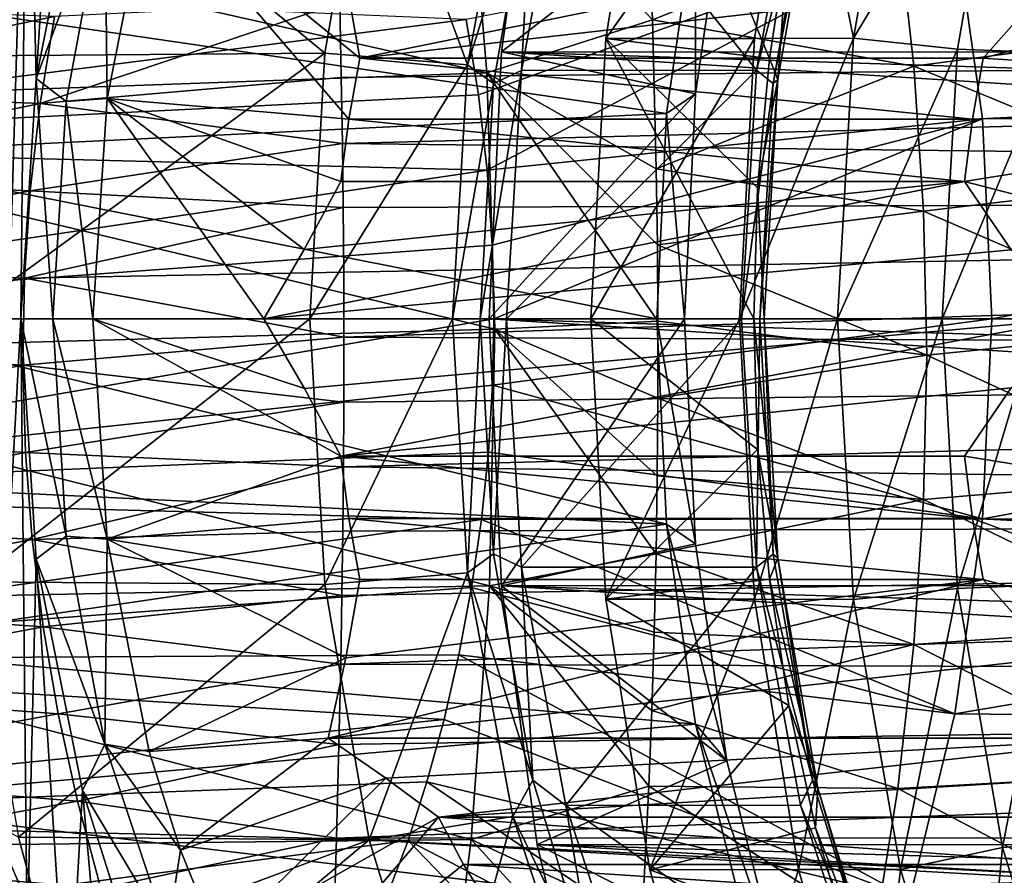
# Model space of a CAD drawing. Header units: metres. Extents: x -62 to 150, y -92 to 92.
# Tile 494 of 656: x -13.29 to -7.87, y 56.93 to 61.65. Entities that reach past the tile are written whole.
import ezdxf

# ---------------------------------------------------------------- set-up
doc = ezdxf.new("R2010")
doc.units = ezdxf.units.M
doc.layers.add('solid_500615', color=7, linetype='CONTINUOUS')

msp = doc.modelspace()

# ---------------------------------------------------------------- linework, layer by layer
at = {"layer": 'solid_500615'}
for points in [[(-13.197006, 61.323956, -2.074083), (-13.24827, 63.427017, -2.000871), (-13.023677, 64.032211, -2.321623)], [(-12.943052, 62.599079, -2.436767), (-13.197006, 61.323956, -2.074083), (-13.023677, 64.032211, -2.321623)], [(-13.435463, 57.216324, -1.733532), (-13.435469, 62.783653, -1.733524), (-13.24827, 63.427017, -2.000871)], [(-13.281579, 60, -1.953301), (-13.435463, 57.216324, -1.733532), (-13.24827, 63.427017, -2.000871)], [(-13.197006, 61.323956, -2.074083), (-13.281579, 60, -1.953301), (-13.24827, 63.427017, -2.000871)], [(-10.060494, 61.543495, 3.035471), (-9.81718, 63.034431, 2.687981), (-9.159318, 61.433723, 1.839144)], [(-8.998031, 63.034416, 3.261562), (-9.81718, 63.034431, 2.687981), (-10.060494, 61.543495, 3.035471)], [(-9.241343, 61.543499, 3.609047), (-8.998031, 63.034416, 3.261562), (-10.060494, 61.543495, 3.035471)], [(-9.81718, 63.034431, 2.687981), (-9.052267, 62.131687, 1.68626), (-9.159318, 61.433723, 1.839144)], [(-8.696511, 61.546379, 3.401206), (-8.998031, 63.034416, 3.261562), (-9.241343, 61.543499, 3.609047)], [(-8.437792, 63.03334, 3.031717), (-8.998031, 63.034416, 3.261562), (-8.696511, 61.546379, 3.401206)], [(-8.437792, 63.03334, 3.031717), (-8.696511, 61.546379, 3.401206), (-7.875254, 62.912449, 3.069306)], [(-8.696511, 61.546379, 3.401206), (-8.123662, 61.484749, 3.424069), (-7.875254, 62.912449, 3.069306)], [(-7.875254, 62.912449, 3.069306), (-8.123662, 61.484749, 3.424069), (-7.598234, 61.464245, 3.659285)], [(-7.875254, 62.912449, 3.069306), (-7.598234, 61.464245, 3.659285), (-7.353422, 62.870697, 3.309656)], [(-13.295591, 62.855904, -0.843635), (-11.607602, 61.463177, 0.852154), (-11.362803, 62.870125, 0.502546)], [(-10.821223, 61.399681, 0.484024), (-11.362803, 62.870125, 0.502546), (-11.607602, 61.463177, 0.852154)], [(-10.821223, 61.399681, 0.484024), (-10.571679, 62.741455, 0.127638), (-11.362803, 62.870125, 0.502546)], [(-10.438457, 62.896065, 3.575258), (-10.634996, 61.471279, 3.855945), (-9.393149, 62.434052, 2.082404)], [(12.607874, 61.466572, 20.131989), (-10.634996, 61.471279, 3.855945), (-10.438457, 62.896065, 3.575258)], [(12.607874, 61.466572, 20.131989), (-10.438457, 62.896065, 3.575258), (12.690246, 62.188549, 20.014349)], [(-13.295591, 62.855904, -0.843635), (-13.538589, 61.449326, -0.49659), (-11.607602, 61.463177, 0.852154)], [(-10.83108, 62.745796, -17.479765), (-10.714915, 61.355743, -17.725592), (-15.90387, 62.522903, -17.507662)], [(-9.802935, 61.647148, -17.688887), (-10.714915, 61.355743, -17.725592), (-10.83108, 62.745796, -17.479765)], [(-9.834185, 62.413082, -17.557028), (-9.802935, 61.647148, -17.688887), (-10.83108, 62.745796, -17.479765)], [(-10.462526, 62.541092, 0.163194), (-10.571679, 62.741455, 0.127638), (-10.821223, 61.399681, 0.484024)], [(-9.23071, 61.369308, 1.418387), (-10.280236, 62.680534, 0.164375), (-10.524235, 61.36858, 0.512841)], [(-10.462526, 62.541092, 0.163194), (-10.524235, 61.36858, 0.512841), (-10.280236, 62.680534, 0.164375)], [(-9.23071, 61.369308, 1.418387), (-8.986458, 62.681877, 1.069559), (-10.280236, 62.680534, 0.164375)], [(-8.921881, 62.541737, 1.243862), (-8.986458, 62.681877, 1.069559), (-9.23071, 61.369308, 1.418387)], [(-12.81963, 62.342449, -2.553627), (-13.197006, 61.323956, -2.074083), (-12.943052, 62.599079, -2.436767)], [(-10.462526, 62.541092, 0.163194), (-10.821223, 61.399681, 0.484024), (-10.67926, 61.295437, 0.472723)], [(-10.462526, 62.541092, 0.163194), (-10.67926, 61.295437, 0.472723), (-10.524235, 61.36858, 0.512841)], [(-8.921881, 62.541737, 1.243862), (-9.23071, 61.369308, 1.418387), (-9.13867, 61.295765, 1.553469)], [(-9.13867, 61.295765, 1.553469), (-9.112525, 61.318047, 1.708525), (-8.892008, 62.585442, 1.393594)], [(-8.921881, 62.541737, 1.243862), (-9.13867, 61.295765, 1.553469), (-8.892008, 62.585442, 1.393594)], [(-8.892008, 62.585442, 1.393594), (-9.112525, 61.318047, 1.708525), (-9.052267, 62.131687, 1.68626)], [(-10.714915, 61.355743, -17.725592), (-15.81738, 61.171528, -17.74106), (-15.90387, 62.522903, -17.507662)], [(-11.525223, 61.740143, 7.004569), (12.153378, 61.574589, 23.614212), (12.244118, 62.452732, 23.48465)], [(-10.634996, 61.471279, 3.855945), (-9.567008, 61.239338, 2.330699), (-9.393149, 62.434052, 2.082404)], [(-9.566136, 62.232307, 1.2398), (-9.393149, 62.434052, 2.082404), (-9.567008, 61.239338, 2.330699)], [(-12.81963, 62.342449, -2.553627), (-12.574602, 62.383305, -2.729391), (-12.807488, 61.214066, -2.396795)], [(-12.807488, 61.214066, -2.396795), (-12.574602, 62.383305, -2.729391), (-11.475056, 61.099979, -3.023414)], [(-12.574602, 62.383305, -2.729391), (-11.414724, 61.436142, -3.109576), (-11.475056, 61.099979, -3.023414)], [(-12.574602, 62.383305, -2.729391), (-11.492333, 61.866623, -3.163919), (-11.414724, 61.436142, -3.109576)], [(-8.451828, 62.185505, -17.556549), (-9.802935, 61.647148, -17.688887), (-9.834185, 62.413082, -17.557028)], [(-8.451828, 62.185505, -17.556549), (-7.005362, 62.397221, -17.360857), (-6.907147, 61.584923, -17.484232)], [(-12.81963, 62.342449, -2.553627), (-13.03303, 61.197392, -2.24886), (-13.197006, 61.323956, -2.074083)], [(-12.81963, 62.342449, -2.553627), (-12.807488, 61.214066, -2.396795), (-13.03303, 61.197392, -2.24886)], [(-11.492333, 61.866623, -3.163919), (-7.127617, 62.309402, -0.107711), (-11.414724, 61.436142, -3.109576)], [(-11.414724, 61.436142, -3.109576), (-7.127617, 62.309402, -0.107711), (-7.597616, 61.870232, -0.436808)], [(-14.385428, 61.812588, -1.976908), (-9.566136, 62.232307, 1.2398), (-9.726015, 61.131588, 1.468131)], [(-9.726015, 61.131588, 1.468131), (-9.566136, 62.232307, 1.2398), (-9.567008, 61.239338, 2.330699)], [(-2.106782, 62.232307, -9.413262), (-8.136944, 62.175201, -13.659219), (-1.946903, 61.131588, -9.641593)], [(-4.906344, 62.259411, 3.287797), (-7.980735, 61.436142, -0.705071), (-7.597616, 61.870232, -0.436808)], [(-4.906344, 62.259411, 3.287797), (-5.08674, 61.241676, 3.54543), (-7.980735, 61.436142, -0.705071)], [(-10.829865, 61.648281, -12.416852), (-10.762172, 61.232986, -12.529659), (-8.136944, 62.175201, -13.659219)], [(-10.762172, 61.232986, -12.529659), (-10.714344, 60.818306, -12.60843), (-8.136944, 62.175201, -13.659219)], [(-10.714344, 60.818306, -12.60843), (-7.985341, 61.101845, -13.87573), (-8.136944, 62.175201, -13.659219)], [(-8.36359, 61.391495, -17.671597), (-9.802935, 61.647148, -17.688887), (-8.451828, 62.185505, -17.556549)], [(-8.36359, 61.391495, -17.671597), (-8.451828, 62.185505, -17.556549), (-6.907147, 61.584923, -17.484232)], [(-1.946903, 61.131588, -9.641593), (-8.136944, 62.175201, -13.659219), (-7.985341, 61.101845, -13.87573)], [(-9.112525, 61.318047, 1.708525), (-9.159318, 61.433723, 1.839144), (-9.052267, 62.131687, 1.68626)], [(-16.239401, 61.879795, -12.337928), (-16.239401, 60.959782, -12.584934), (-10.829865, 61.648281, -12.416852)], [(-11.414724, 61.436142, -3.109576), (-7.597616, 61.870232, -0.436808), (-7.980735, 61.436142, -0.705071)], [(-14.373482, 60.907841, -1.745088), (-14.385428, 61.812588, -1.976908), (-9.726015, 61.131588, 1.468131)], [(-14.948037, 61.733593, 5.072137), (-15.03596, 61.262733, 5.112691), (-13.097342, 61.665894, 6.022211)], [(-13.175393, 61.185429, 6.055316), (-11.516965, 61.328926, 7.080586), (-11.525223, 61.740143, 7.004569)], [(-13.097342, 61.665894, 6.022211), (-13.175393, 61.185429, 6.055316), (-11.525223, 61.740143, 7.004569)], [(-11.525223, 61.740143, 7.004569), (-11.516965, 61.328926, 7.080586), (12.153378, 61.574589, 23.614212)], [(-15.03596, 61.262733, 5.112691), (-13.175393, 61.185429, 6.055316), (-13.097342, 61.665894, 6.022211)], [(-16.239401, 60.959782, -12.584934), (-10.762172, 61.232986, -12.529659), (-10.829865, 61.648281, -12.416852)], [(-9.802935, 61.647148, -17.688887), (-9.781954, 60.82629, -17.779345), (-10.714915, 61.355743, -17.725592)], [(-8.36359, 61.391495, -17.671597), (-9.781954, 60.82629, -17.779345), (-9.802935, 61.647148, -17.688887)], [(-11.516965, 61.328926, 7.080586), (-11.511068, 60.965218, 7.132862), (12.153378, 61.574589, 23.614212)], [(-11.511068, 60.965218, 7.132862), (12.098631, 60.687714, 23.692373), (12.153378, 61.574589, 23.614212)], [(-8.36359, 61.391495, -17.671597), (-6.907147, 61.584923, -17.484232), (-6.845332, 60.766422, -17.561602)], [(-9.241343, 61.543499, 3.609047), (-10.060494, 61.543495, 3.035471), (-10.142531, 60, 3.152632)], [(-9.241343, 61.543499, 3.609047), (-10.142531, 60, 3.152632), (-9.32338, 60, 3.726208)], [(-10.142531, 60, 3.152632), (-10.060494, 61.543495, 3.035471), (-9.245564, 60, 1.962315)], [(-10.060494, 61.543495, 3.035471), (-9.223939, 60.720871, 1.931432), (-9.245564, 60, 1.962315)], [(-10.060494, 61.543495, 3.035471), (-9.159318, 61.433723, 1.839144), (-9.223939, 60.720871, 1.931432)], [(-8.696511, 61.546379, 3.401206), (-9.241343, 61.543499, 3.609047), (-9.32338, 60, 3.726208)], [(-8.696511, 61.546379, 3.401206), (-9.32338, 60, 3.726208), (-8.78387, 59.999992, 3.525967)], [(-8.696511, 61.546379, 3.401206), (-8.78387, 59.999992, 3.525967), (-8.123662, 61.484749, 3.424069)], [(-13.619678, 60, -0.380791), (-11.69026, 60, 0.970203), (-11.607602, 61.463177, 0.852154)], [(-13.538589, 61.449326, -0.49659), (-13.619678, 60, -0.380791), (-11.607602, 61.463177, 0.852154)], [(-10.821223, 61.399681, 0.484024), (-11.607602, 61.463177, 0.852154), (-11.69026, 60, 0.970203)], [(-10.634996, 61.471279, 3.855945), (12.541671, 60, 20.226536), (-10.701768, 60, 3.951305)], [(-10.634996, 61.471279, 3.855945), (-10.701768, 60, 3.951305), (-9.567008, 61.239338, 2.330699)], [(12.558248, 60.735554, 20.202862), (12.541671, 60, 20.226536), (-10.634996, 61.471279, 3.855945)], [(12.558248, 60.735554, 20.202862), (-10.634996, 61.471279, 3.855945), (12.607874, 61.466572, 20.131989)], [(-8.78387, 59.999992, 3.525967), (-8.207539, 59.999992, 3.543858), (-8.123662, 61.484749, 3.424069)], [(-8.123662, 61.484749, 3.424069), (-8.207539, 59.999992, 3.543858), (-7.598234, 61.464245, 3.659285)], [(-8.207539, 59.999992, 3.543858), (-7.681012, 60, 3.777508), (-7.598234, 61.464245, 3.659285)], [(-10.821223, 61.399681, 0.484024), (-11.69026, 60, 0.970203), (-10.905375, 60, 0.604204)], [(-11.475056, 61.099979, -3.023414), (-11.414724, 61.436142, -3.109576), (-8.041066, 61.099979, -0.618909)], [(-11.414724, 61.436142, -3.109576), (-7.980735, 61.436142, -0.705071), (-8.041066, 61.099979, -0.618909)], [(-10.67926, 61.295437, 0.472723), (-10.821223, 61.399681, 0.484024), (-10.905375, 60, 0.604204)], [(-9.112525, 61.318047, 1.708525), (-9.223939, 60.720871, 1.931432), (-9.159318, 61.433723, 1.839144)], [(-5.08674, 61.241676, 3.54543), (-8.041066, 61.099979, -0.618909), (-7.980735, 61.436142, -0.705071)], [(-10.714915, 61.355743, -17.725592), (-10.670845, 59.943146, -17.818907), (-15.81738, 61.171528, -17.74106)], [(-10.752443, 60, 0.577238), (-10.606516, 60, 0.630351), (-10.524235, 61.36858, 0.512841)], [(-10.67926, 61.295437, 0.472723), (-10.752443, 60, 0.577238), (-10.524235, 61.36858, 0.512841)], [(-9.773167, 59.986359, -17.818371), (-10.670845, 59.943146, -17.818907), (-10.714915, 61.355743, -17.725592)], [(-9.776042, 60.40728, -17.805561), (-9.773167, 59.986359, -17.818371), (-10.714915, 61.355743, -17.725592)], [(-9.781954, 60.82629, -17.779345), (-9.776042, 60.40728, -17.805561), (-10.714915, 61.355743, -17.725592)], [(-9.23071, 61.369308, 1.418387), (-10.606516, 60, 0.630351), (-9.313081, 60, 1.536024)], [(-9.23071, 61.369308, 1.418387), (-10.524235, 61.36858, 0.512841), (-10.606516, 60, 0.630351)], [(-8.310458, 60.593796, -17.740406), (-9.781954, 60.82629, -17.779345), (-8.36359, 61.391495, -17.671597)], [(-9.13867, 61.295765, 1.553469), (-9.23071, 61.369308, 1.418387), (-9.313081, 60, 1.536024)], [(-8.310458, 60.593796, -17.740406), (-8.36359, 61.391495, -17.671597), (-6.845332, 60.766422, -17.561602)], [(-13.105215, 60, -2.145769), (-13.281579, 60, -1.953301), (-13.197006, 61.323956, -2.074083)], [(-13.03303, 61.197392, -2.24886), (-13.105215, 60, -2.145769), (-13.197006, 61.323956, -2.074083)], [(-13.175393, 61.185429, 6.055316), (-11.511068, 60.965218, 7.132862), (-11.516965, 61.328926, 7.080586)], [(-10.67926, 61.295437, 0.472723), (-10.905375, 60, 0.604204), (-10.752443, 60, 0.577238)], [(-9.13867, 61.295765, 1.553469), (-9.313081, 60, 1.536024), (-9.211871, 60, 1.658011)], [(-9.112525, 61.318047, 1.708525), (-9.186985, 60, 1.814864), (-9.223939, 60.720871, 1.931432)], [(-9.211871, 60, 1.658011), (-9.186985, 60, 1.814864), (-9.112525, 61.318047, 1.708525)], [(-9.13867, 61.295765, 1.553469), (-9.211871, 60, 1.658011), (-9.112525, 61.318047, 1.708525)], [(-16.239401, 60.959782, -12.584934), (-10.714344, 60.818306, -12.60843), (-10.762172, 61.232986, -12.529659)], [(-15.03596, 61.262733, 5.112691), (-15.099574, 60.791538, 5.142093), (-13.175393, 61.185429, 6.055316)], [(-9.567008, 61.239338, 2.330699), (-10.701768, 60, 3.951305), (-9.626312, 60, 2.415395)], [(-9.726015, 61.131588, 1.468131), (-9.567008, 61.239338, 2.330699), (-9.626312, 60, 2.415395)], [(-5.08674, 61.241676, 3.54543), (-8.085225, 60.756268, -0.555844), (-8.041066, 61.099979, -0.618909)], [(-5.08674, 61.241676, 3.54543), (-5.161843, 60, 3.652689), (-8.085225, 60.756268, -0.555844)], [(-15.099574, 60.791538, 5.142093), (-13.230432, 60.705009, 6.078701), (-13.175393, 61.185429, 6.055316)], [(-13.175393, 61.185429, 6.055316), (-13.230432, 60.705009, 6.078701), (-11.511068, 60.965218, 7.132862)], [(-13.03303, 61.197392, -2.24886), (-12.885045, 60, -2.286032), (-13.105215, 60, -2.145769)], [(-13.03303, 61.197392, -2.24886), (-12.807488, 61.214066, -2.396795), (-12.885045, 60, -2.286032)], [(-12.885045, 60, -2.286032), (-12.807488, 61.214066, -2.396795), (-11.944076, 60, -2.724814)], [(-12.807488, 61.214066, -2.396795), (-11.475056, 61.099979, -3.023414), (-11.519214, 60.756268, -2.96035)], [(-12.807488, 61.214066, -2.396795), (-11.519214, 60.756268, -2.96035), (-11.72086, 60.382423, -2.838053)], [(-12.807488, 61.214066, -2.396795), (-11.72086, 60.382423, -2.838053), (-11.944076, 60, -2.724814)], [(-10.670845, 59.943146, -17.818907), (-15.788252, 59.800003, -17.819706), (-15.81738, 61.171528, -17.74106)], [(-14.373482, 60.907841, -1.745088), (-9.726015, 61.131588, 1.468131), (-9.779797, 60, 1.544939)], [(-9.726015, 61.131588, 1.468131), (-9.626312, 60, 2.415395), (-9.779797, 60, 1.544939)], [(-1.946903, 61.131588, -9.641593), (-7.985341, 61.101845, -13.87573), (-7.934367, 60, -13.948527)], [(-1.946903, 61.131588, -9.641593), (-7.934367, 60, -13.948527), (-1.893121, 60, -9.718401)], [(-11.519214, 60.756268, -2.96035), (-11.475056, 61.099979, -3.023414), (-8.085225, 60.756268, -0.555844)], [(-11.475056, 61.099979, -3.023414), (-8.041066, 61.099979, -0.618909), (-8.085225, 60.756268, -0.555844)], [(-10.714344, 60.818306, -12.60843), (-10.68597, 60.406513, -12.654602), (-7.985341, 61.101845, -13.87573)], [(-10.68597, 60.406513, -12.654602), (-10.676938, 60, -12.669646), (-7.985341, 61.101845, -13.87573)], [(-10.676938, 60, -12.669646), (-7.934367, 60, -13.948527), (-7.985341, 61.101845, -13.87573)], [(-16.239401, 60.959782, -12.584934), (-16.239401, 60, -12.669646), (-10.714344, 60.818306, -12.60843)], [(-13.230432, 60.705009, 6.078701), (-11.506704, 60.612381, 7.170176), (-11.511068, 60.965218, 7.132862)], [(-11.511068, 60.965218, 7.132862), (-11.506704, 60.612381, 7.170176), (12.098631, 60.687714, 23.692373)], [(-14.373482, 60.907841, -1.745088), (-9.779797, 60, 1.544939), (-14.370701, 60, -1.669646)], [(-16.239401, 60, -12.669646), (-10.68597, 60.406513, -12.654602), (-10.714344, 60.818306, -12.60843)], [(-8.310458, 60.593796, -17.740406), (-9.776042, 60.40728, -17.805561), (-9.781954, 60.82629, -17.779345)], [(-15.099574, 60.791538, 5.142093), (-15.138759, 60.320366, 5.160261), (-13.230432, 60.705009, 6.078701)], [(-11.944076, 60, -2.724814), (-8.085225, 60.756268, -0.555844), (-7.827001, 60.38084, -0.11043)], [(-11.72086, 60.382423, -2.838053), (-8.085225, 60.756268, -0.555844), (-11.944076, 60, -2.724814)], [(-11.72086, 60.382423, -2.838053), (-11.519214, 60.756268, -2.96035), (-8.085225, 60.756268, -0.555844)], [(-8.310458, 60.593796, -17.740406), (-6.845332, 60.766422, -17.561602), (-6.820144, 59.947849, -17.592833)], [(-5.161843, 60, 3.652689), (-7.827001, 60.38084, -0.11043), (-8.085225, 60.756268, -0.555844)], [(-15.138759, 60.320366, 5.160261), (-13.262371, 60.22472, 6.092323), (-13.230432, 60.705009, 6.078701)], [(-13.230432, 60.705009, 6.078701), (-13.262371, 60.22472, 6.092323), (-11.506704, 60.612381, 7.170176)], [(-9.186985, 60, 1.814864), (-9.245564, 60, 1.962315), (-9.223939, 60.720871, 1.931432)], [(-11.506704, 60.612381, 7.170176), (-11.503688, 60.256149, 7.194481), (12.098631, 60.687714, 23.692373)], [(-11.503688, 60.256149, 7.194481), (-11.502275, 59.898754, 7.205222), (12.098631, 60.687714, 23.692373)], [(-11.502275, 59.898754, 7.205222), (12.080368, 59.79636, 23.718447), (12.098631, 60.687714, 23.692373)], [(-13.262371, 60.22472, 6.092323), (-11.503688, 60.256149, 7.194481), (-11.506704, 60.612381, 7.170176)], [(-8.292686, 59.79892, -17.763144), (-9.776042, 60.40728, -17.805561), (-8.310458, 60.593796, -17.740406)], [(-8.292686, 59.79892, -17.763144), (-8.310458, 60.593796, -17.740406), (-6.820144, 59.947849, -17.592833)], [(-16.239401, 60, -12.669646), (-10.676938, 60, -12.669646), (-10.68597, 60.406513, -12.654602)], [(-11.944076, 60, -2.724814), (-7.827001, 60.38084, -0.11043), (-7.482547, 60, 0.399182)], [(-8.292686, 59.79892, -17.763144), (-9.773167, 59.986359, -17.818371), (-9.776042, 60.40728, -17.805561)], [(-15.138759, 60.320366, 5.160261), (-15.15351, 59.849556, 5.167128), (-13.262371, 60.22472, 6.092323)], [(-13.262371, 60.22472, 6.092323), (-11.502275, 59.898754, 7.205222), (-11.503688, 60.256149, 7.194481)], [(-15.15351, 59.849556, 5.167128), (-13.27123, 59.744602, 6.09612), (-13.262371, 60.22472, 6.092323)], [(-13.262371, 60.22472, 6.092323), (-13.27123, 59.744602, 6.09612), (-11.502275, 59.898754, 7.205222)], [(-16.239401, 59.040218, -12.584934), (-10.684207, 59.635098, -12.657528), (-10.676938, 60, -12.669646)], [(-16.239401, 59.040218, -12.584934), (-10.676938, 60, -12.669646), (-16.239401, 60, -12.669646)], [(-14.373494, 59.090328, -1.745395), (-14.370701, 60, -1.669646), (-9.726015, 58.868412, 1.468131)], [(-14.370701, 60, -1.669646), (-9.779797, 60, 1.544939), (-9.726015, 58.868412, 1.468131)], [(-13.538585, 58.55064, -0.496596), (-11.69026, 60, 0.970203), (-13.619678, 60, -0.380791)], [(-13.538585, 58.55064, -0.496596), (-11.607602, 58.536823, 0.852154), (-11.69026, 60, 0.970203)], [(-13.281579, 60, -1.953301), (-13.248263, 56.57296, -2.000881), (-13.435463, 57.216324, -1.733532)], [(-13.197062, 58.676472, -2.074005), (-13.248263, 56.57296, -2.000881), (-13.281579, 60, -1.953301)], [(-13.03303, 58.802608, -2.24886), (-13.197062, 58.676472, -2.074005), (-13.281579, 60, -1.953301)], [(-13.105215, 60, -2.145769), (-13.03303, 58.802608, -2.24886), (-13.281579, 60, -1.953301)], [(-13.105215, 60, -2.145769), (-12.885045, 60, -2.286032), (-12.807544, 58.786362, -2.396716)], [(-13.105215, 60, -2.145769), (-12.807544, 58.786362, -2.396716), (-13.03303, 58.802608, -2.24886)], [(-12.885045, 60, -2.286032), (-11.720413, 59.616783, -2.838301), (-11.519214, 59.243732, -2.96035)], [(-12.807544, 58.786362, -2.396716), (-12.885045, 60, -2.286032), (-11.519214, 59.243732, -2.96035)], [(-12.885045, 60, -2.286032), (-11.944076, 60, -2.724814), (-11.720413, 59.616783, -2.838301)], [(-11.720413, 59.616783, -2.838301), (-11.944076, 60, -2.724814), (-7.482547, 60, 0.399182)], [(-11.720413, 59.616783, -2.838301), (-7.482547, 60, 0.399182), (-11.519214, 59.243732, -2.96035)], [(-11.607602, 58.536823, 0.852154), (-10.905375, 60, 0.604204), (-11.69026, 60, 0.970203)], [(-10.821223, 58.600319, 0.484024), (-10.905375, 60, 0.604204), (-11.607602, 58.536823, 0.852154)], [(-11.519214, 59.243732, -2.96035), (-7.482547, 60, 0.399182), (-7.826882, 59.619308, -0.110241)], [(-10.752443, 60, 0.577238), (-10.905375, 60, 0.604204), (-10.821223, 58.600319, 0.484024)], [(-10.67926, 58.704563, 0.472723), (-10.752443, 60, 0.577238), (-10.821223, 58.600319, 0.484024)], [(-10.67926, 58.704563, 0.472723), (-10.606516, 60, 0.630351), (-10.752443, 60, 0.577238)], [(-10.701768, 60, 3.951305), (12.541671, 60, 20.226536), (12.558248, 59.264446, 20.202862)], [(-10.701768, 60, 3.951305), (12.558248, 59.264446, 20.202862), (12.607874, 58.533428, 20.131989)], [(-10.634996, 58.528721, 3.855945), (-10.701768, 60, 3.951305), (12.607874, 58.533428, 20.131989)], [(-9.626312, 60, 2.415395), (-10.701768, 60, 3.951305), (-10.634996, 58.528721, 3.855945)], [(-10.684207, 59.635098, -12.657528), (-7.985341, 58.898155, -13.87573), (-7.934367, 60, -13.948527)], [(-10.676938, 60, -12.669646), (-10.684207, 59.635098, -12.657528), (-7.934367, 60, -13.948527)], [(-10.67926, 58.704563, 0.472723), (-10.524235, 58.631424, 0.512841), (-10.606516, 60, 0.630351)], [(-9.773167, 59.986359, -17.818371), (-9.773357, 59.562542, -17.817539), (-10.670845, 59.943146, -17.818907)], [(-9.567008, 58.760662, 2.330699), (-9.626312, 60, 2.415395), (-10.634996, 58.528721, 3.855945)], [(-10.524235, 58.631424, 0.512841), (-9.313081, 60, 1.536024), (-10.606516, 60, 0.630351)], [(-9.23076, 58.631092, 1.418457), (-9.313081, 60, 1.536024), (-10.524235, 58.631424, 0.512841)], [(-9.223956, 59.279419, 1.931456), (-10.142531, 60, 3.152632), (-9.245564, 60, 1.962315)], [(-10.060494, 58.456505, 3.035471), (-9.32338, 60, 3.726208), (-10.142531, 60, 3.152632)], [(-10.060494, 58.456505, 3.035471), (-10.142531, 60, 3.152632), (-9.223956, 59.279419, 1.931456)], [(-9.241343, 58.456501, 3.609047), (-9.32338, 60, 3.726208), (-10.060494, 58.456505, 3.035471)], [(-9.779797, 60, 1.544939), (-9.626312, 60, 2.415395), (-9.567008, 58.760662, 2.330699)], [(-9.726015, 58.868412, 1.468131), (-9.779797, 60, 1.544939), (-9.567008, 58.760662, 2.330699)], [(-8.292686, 59.79892, -17.763144), (-9.773357, 59.562542, -17.817539), (-9.773167, 59.986359, -17.818371)], [(-8.78387, 59.999992, 3.525967), (-9.32338, 60, 3.726208), (-9.241343, 58.456501, 3.609047)], [(-9.211871, 60, 1.658011), (-9.313081, 60, 1.536024), (-9.23076, 58.631092, 1.418457)], [(-9.112525, 58.681953, 1.708525), (-9.223956, 59.279419, 1.931456), (-9.245564, 60, 1.962315)], [(-9.112525, 58.681953, 1.708525), (-9.245564, 60, 1.962315), (-9.186985, 60, 1.814864)], [(-8.696509, 58.453606, 3.401204), (-8.78387, 59.999992, 3.525967), (-9.241343, 58.456501, 3.609047)], [(-9.13867, 58.704235, 1.553469), (-9.211871, 60, 1.658011), (-9.23076, 58.631092, 1.418457)], [(-9.13867, 58.704235, 1.553469), (-9.186985, 60, 1.814864), (-9.211871, 60, 1.658011)], [(-9.13867, 58.704235, 1.553469), (-9.112525, 58.681953, 1.708525), (-9.186985, 60, 1.814864)], [(-8.696509, 58.453606, 3.401204), (-8.207539, 59.999992, 3.543858), (-8.78387, 59.999992, 3.525967)], [(-8.696509, 58.453606, 3.401204), (-8.12366, 58.51524, 3.424067), (-8.207539, 59.999992, 3.543858)], [(-8.12366, 58.51524, 3.424067), (-7.681012, 60, 3.777508), (-8.207539, 59.999992, 3.543858)], [(-8.12366, 58.51524, 3.424067), (-7.598233, 58.535751, 3.659284), (-7.681012, 60, 3.777508)], [(-7.985341, 58.898155, -13.87573), (-1.946903, 58.868412, -9.641593), (-1.893121, 60, -9.718401)], [(-7.934367, 60, -13.948527), (-7.985341, 58.898155, -13.87573), (-1.893121, 60, -9.718401)], [(-10.670845, 59.943146, -17.818907), (-10.700147, 58.528481, -17.756859), (-15.788252, 59.800003, -17.819706)], [(-9.783236, 58.705292, -17.773788), (-10.700147, 58.528481, -17.756859), (-10.670845, 59.943146, -17.818907)], [(-9.776654, 59.135056, -17.802752), (-9.783236, 58.705292, -17.773788), (-10.670845, 59.943146, -17.818907)], [(-9.773357, 59.562542, -17.817539), (-9.776654, 59.135056, -17.802752), (-10.670845, 59.943146, -17.818907)], [(-8.292686, 59.79892, -17.763144), (-6.820144, 59.947849, -17.592833), (-6.831958, 59.130421, -17.578236)], [(-13.27123, 59.744602, 6.09612), (-11.502674, 59.541714, 7.20214), (-11.502275, 59.898754, 7.205222)], [(-11.502275, 59.898754, 7.205222), (-11.502674, 59.541714, 7.20214), (12.080368, 59.79636, 23.718447)], [(-15.15351, 59.849556, 5.167128), (-15.143895, 59.378853, 5.162649), (-13.27123, 59.744602, 6.09612)], [(-10.700147, 58.528481, -17.756859), (-15.81738, 58.428478, -17.74106), (-15.788252, 59.800003, -17.819706)], [(-11.504836, 59.184582, 7.185293), (12.098936, 58.904903, 23.691938), (12.080368, 59.79636, 23.718447)], [(-11.502674, 59.541714, 7.20214), (-11.504836, 59.184582, 7.185293), (12.080368, 59.79636, 23.718447)], [(-8.310555, 59.004013, -17.74028), (-9.773357, 59.562542, -17.817539), (-8.292686, 59.79892, -17.763144)], [(-8.310555, 59.004013, -17.74028), (-8.292686, 59.79892, -17.763144), (-6.831958, 59.130421, -17.578236)], [(-15.143895, 59.378853, 5.162649), (-13.257051, 59.264442, 6.090048), (-13.27123, 59.744602, 6.09612)], [(-13.27123, 59.744602, 6.09612), (-13.257051, 59.264442, 6.090048), (-11.502674, 59.541714, 7.20214)], [(-16.239401, 59.040218, -12.584934), (-10.707008, 59.266052, -12.620455), (-10.684207, 59.635098, -12.657528)], [(-11.519214, 59.243732, -2.96035), (-7.826882, 59.619308, -0.110241), (-8.085225, 59.243732, -0.555844)], [(-10.684207, 59.635098, -12.657528), (-10.707008, 59.266052, -12.620455), (-7.985341, 58.898155, -13.87573)], [(-5.086861, 58.759308, 3.545602), (-8.085225, 59.243732, -0.555844), (-7.826882, 59.619308, -0.110241)], [(-8.310555, 59.004013, -17.74028), (-9.776654, 59.135056, -17.802752), (-9.773357, 59.562542, -17.817539)], [(-13.257051, 59.264442, 6.090048), (-11.504836, 59.184582, 7.185293), (-11.502674, 59.541714, 7.20214)], [(-15.143895, 59.378853, 5.162649), (-15.109861, 58.90773, 5.146857), (-13.257051, 59.264442, 6.090048)], [(-10.060494, 58.456505, 3.035471), (-9.223956, 59.279419, 1.931456), (-9.159369, 58.5667, 1.839217)], [(-9.112525, 58.681953, 1.708525), (-9.159369, 58.5667, 1.839217), (-9.223956, 59.279419, 1.931456)], [(-16.239401, 59.040218, -12.584934), (-10.745457, 58.894356, -12.557368), (-10.707008, 59.266052, -12.620455)], [(-15.109861, 58.90773, 5.146857), (-13.219777, 58.784115, 6.074169), (-13.257051, 59.264442, 6.090048)], [(-13.257051, 59.264442, 6.090048), (-13.219777, 58.784115, 6.074169), (-11.504836, 59.184582, 7.185293)], [(-12.807544, 58.786362, -2.396716), (-11.519214, 59.243732, -2.96035), (-11.475056, 58.900021, -3.023414)], [(-11.519214, 59.243732, -2.96035), (-8.085225, 59.243732, -0.555844), (-8.041066, 58.900021, -0.618909)], [(-11.475056, 58.900021, -3.023414), (-11.519214, 59.243732, -2.96035), (-8.041066, 58.900021, -0.618909)], [(-10.707008, 59.266052, -12.620455), (-10.745457, 58.894356, -12.557368), (-7.985341, 58.898155, -13.87573)], [(-5.086861, 58.759308, 3.545602), (-8.041066, 58.900021, -0.618909), (-8.085225, 59.243732, -0.555844)], [(-13.219777, 58.784115, 6.074169), (-11.50848, 58.829842, 7.155124), (-11.504836, 59.184582, 7.185293)], [(-11.504836, 59.184582, 7.185293), (-11.50848, 58.829842, 7.155124), (12.098936, 58.904903, 23.691938)], [(-8.310555, 59.004013, -17.74028), (-9.783236, 58.705292, -17.773788), (-9.776654, 59.135056, -17.802752)], [(-8.310555, 59.004013, -17.74028), (-6.831958, 59.130421, -17.578236), (-6.880547, 58.31118, -17.517593)], [(-14.385421, 58.187763, -1.976785), (-14.373494, 59.090328, -1.745395), (-9.726015, 58.868412, 1.468131)], [(-16.239401, 58.120205, -12.337928), (-10.745457, 58.894356, -12.557368), (-16.239401, 59.040218, -12.584934)], [(-8.363786, 58.20631, -17.671343), (-9.783236, 58.705292, -17.773788), (-8.310555, 59.004013, -17.74028)], [(-8.363786, 58.20631, -17.671343), (-8.310555, 59.004013, -17.74028), (-6.880547, 58.31118, -17.517593)], [(-15.109861, 58.90773, 5.146857), (-15.051387, 58.436512, 5.119815), (-13.219777, 58.784115, 6.074169)], [(-12.807544, 58.786362, -2.396716), (-11.475056, 58.900021, -3.023414), (-11.414724, 58.563858, -3.109576)], [(-11.520312, 58.09679, 7.050531), (12.153995, 58.017937, 23.613331), (12.098936, 58.904903, 23.691938)], [(-11.513503, 58.475662, 7.1117), (-11.520312, 58.09679, 7.050531), (12.098936, 58.904903, 23.691938)], [(-11.50848, 58.829842, 7.155124), (-11.513503, 58.475662, 7.1117), (12.098936, 58.904903, 23.691938)], [(-11.475056, 58.900021, -3.023414), (-8.041066, 58.900021, -0.618909), (-7.980735, 58.563858, -0.705071)], [(-11.414724, 58.563858, -3.109576), (-11.475056, 58.900021, -3.023414), (-7.980735, 58.563858, -0.705071)], [(-4.906557, 57.741493, 3.288101), (-7.980735, 58.563858, -0.705071), (-8.041066, 58.900021, -0.618909)], [(-5.086861, 58.759308, 3.545602), (-4.906557, 57.741493, 3.288101), (-8.041066, 58.900021, -0.618909)], [(-16.239401, 58.120205, -12.337928), (-10.800685, 58.519039, -12.466509), (-10.745457, 58.894356, -12.557368)], [(-14.385421, 58.187763, -1.976785), (-9.726015, 58.868412, 1.468131), (-9.566136, 57.767693, 1.2398)], [(-10.745457, 58.894356, -12.557368), (-10.800685, 58.519039, -12.466509), (-8.136944, 57.824799, -13.659219)], [(-10.745457, 58.894356, -12.557368), (-8.136944, 57.824799, -13.659219), (-7.985341, 58.898155, -13.87573)], [(-9.726015, 58.868412, 1.468131), (-9.567008, 58.760662, 2.330699), (-9.393149, 57.565948, 2.082404)], [(-9.566136, 57.767693, 1.2398), (-9.726015, 58.868412, 1.468131), (-9.393149, 57.565948, 2.082404)], [(-7.985341, 58.898155, -13.87573), (-8.136944, 57.824799, -13.659219), (-1.946903, 58.868412, -9.641593)], [(-8.136944, 57.824799, -13.659219), (-2.106782, 57.767693, -9.413262), (-1.946903, 58.868412, -9.641593)], [(-13.219777, 58.784115, 6.074169), (-11.513503, 58.475662, 7.1117), (-11.50848, 58.829842, 7.155124)], [(-13.03303, 58.802608, -2.24886), (-12.81963, 57.657551, -2.553627), (-13.197062, 58.676472, -2.074005)], [(-13.03303, 58.802608, -2.24886), (-12.807544, 58.786362, -2.396716), (-12.81963, 57.657551, -2.553627)], [(-15.051387, 58.436512, 5.119815), (-13.159416, 58.30368, 6.048538), (-13.219777, 58.784115, 6.074169)], [(-13.219777, 58.784115, 6.074169), (-13.159416, 58.30368, 6.048538), (-11.513503, 58.475662, 7.1117)], [(-12.81963, 57.657551, -2.553627), (-12.807544, 58.786362, -2.396716), (-12.574671, 57.616947, -2.729293)], [(-12.807544, 58.786362, -2.396716), (-11.414724, 58.563858, -3.109576), (-11.492581, 58.132137, -3.164093)], [(-12.574671, 57.616947, -2.729293), (-12.807544, 58.786362, -2.396716), (-11.492581, 58.132137, -3.164093)], [(-9.393149, 57.565948, 2.082404), (-9.567008, 58.760662, 2.330699), (-10.634996, 58.528721, 3.855945)], [(-10.67926, 58.704563, 0.472723), (-10.821223, 58.600319, 0.484024), (-10.462526, 57.458908, 0.163194)], [(-9.783236, 58.705292, -17.773788), (-9.793212, 58.274628, -17.730547), (-10.700147, 58.528481, -17.756859)], [(-10.67926, 58.704563, 0.472723), (-10.462526, 57.458908, 0.163194), (-10.524235, 58.631424, 0.512841)], [(-8.363786, 58.20631, -17.671343), (-9.793212, 58.274628, -17.730547), (-9.783236, 58.705292, -17.773788)], [(-9.13867, 58.704235, 1.553469), (-9.23076, 58.631092, 1.418457), (-8.921881, 57.458263, 1.243862)], [(-9.112525, 58.681953, 1.708525), (-8.892008, 57.414558, 1.393594), (-9.159369, 58.5667, 1.839217)], [(-9.13867, 58.704235, 1.553469), (-8.921881, 57.458263, 1.243862), (-9.112525, 58.681953, 1.708525)], [(-8.921881, 57.458263, 1.243862), (-8.892008, 57.414558, 1.393594), (-9.112525, 58.681953, 1.708525)], [(-13.197062, 58.676472, -2.074005), (-13.023668, 55.967766, -2.321635), (-13.248263, 56.57296, -2.000881)], [(-13.197062, 58.676472, -2.074005), (-12.943115, 57.40115, -2.436677), (-13.023668, 55.967766, -2.321635)], [(-12.81963, 57.657551, -2.553627), (-12.943115, 57.40115, -2.436677), (-13.197062, 58.676472, -2.074005)], [(-9.23076, 58.631092, 1.418457), (-10.524235, 58.631424, 0.512841), (-10.280231, 57.319443, 0.164366)], [(-10.462526, 57.458908, 0.163194), (-10.280231, 57.319443, 0.164366), (-10.524235, 58.631424, 0.512841)], [(-8.987339, 57.321579, 1.070817), (-9.23076, 58.631092, 1.418457), (-10.280231, 57.319443, 0.164366)], [(-8.921881, 57.458263, 1.243862), (-9.23076, 58.631092, 1.418457), (-8.987339, 57.321579, 1.070817)], [(-10.821223, 58.600319, 0.484024), (-11.607602, 58.536823, 0.852154), (-11.362803, 57.129875, 0.502546)], [(-10.571673, 57.258522, 0.127629), (-10.821223, 58.600319, 0.484024), (-11.362803, 57.129875, 0.502546)], [(-10.462526, 57.458908, 0.163194), (-10.821223, 58.600319, 0.484024), (-10.571673, 57.258522, 0.127629)], [(-16.239401, 58.120205, -12.337928), (-10.870078, 58.14901, -12.348819), (-10.800685, 58.519039, -12.466509)], [(-10.700147, 58.528481, -17.756859), (-10.801883, 57.132221, -17.54154), (-15.81738, 58.428478, -17.74106)], [(-13.538585, 58.55064, -0.496596), (-13.295579, 57.144047, -0.843652), (-11.607602, 58.536823, 0.852154)], [(-13.295579, 57.144047, -0.843652), (-11.362803, 57.129875, 0.502546), (-11.607602, 58.536823, 0.852154)], [(-11.589145, 57.690598, -3.231707), (-7.980735, 58.563858, -0.705071), (-7.598195, 58.130363, -0.437214)], [(-11.492581, 58.132137, -3.164093), (-7.980735, 58.563858, -0.705071), (-11.589145, 57.690598, -3.231707)], [(-11.492581, 58.132137, -3.164093), (-11.414724, 58.563858, -3.109576), (-7.980735, 58.563858, -0.705071)], [(-10.800685, 58.519039, -12.466509), (-10.870078, 58.14901, -12.348819), (-8.136944, 57.824799, -13.659219)], [(-9.823166, 57.426186, -17.60322), (-10.801883, 57.132221, -17.54154), (-10.700147, 58.528481, -17.756859)], [(-9.806688, 57.841705, -17.672623), (-9.823166, 57.426186, -17.60322), (-10.700147, 58.528481, -17.756859)], [(-9.793212, 58.274628, -17.730547), (-9.806688, 57.841705, -17.672623), (-10.700147, 58.528481, -17.756859)], [(-10.634996, 58.528721, 3.855945), (12.607874, 58.533428, 20.131989), (12.690246, 57.811451, 20.014349)], [(-10.634996, 58.528721, 3.855945), (12.690246, 57.811451, 20.014349), (12.804853, 57.102966, 19.850672)], [(-10.438457, 57.103935, 3.575258), (-10.634996, 58.528721, 3.855945), (12.804853, 57.102966, 19.850672)], [(-9.393149, 57.565948, 2.082404), (-10.634996, 58.528721, 3.855945), (-10.438457, 57.103935, 3.575258)], [(-10.060494, 58.456505, 3.035471), (-9.159369, 58.5667, 1.839217), (-9.052502, 57.869576, 1.686595)], [(-8.892008, 57.414558, 1.393594), (-9.052502, 57.869576, 1.686595), (-9.159369, 58.5667, 1.839217)], [(-8.12366, 58.51524, 3.424067), (-7.875251, 57.08754, 3.069302), (-7.598233, 58.535751, 3.659284)], [(-4.906557, 57.741493, 3.288101), (-7.598195, 58.130363, -0.437214), (-7.980735, 58.563858, -0.705071)], [(-7.875251, 57.08754, 3.069302), (-7.353427, 57.129322, 3.309663), (-7.598233, 58.535751, 3.659284)], [(-13.159416, 58.30368, 6.048538), (-11.520312, 58.09679, 7.050531), (-11.513503, 58.475662, 7.1117)], [(-8.696509, 58.453606, 3.401204), (-8.437789, 56.966644, 3.031713), (-8.12366, 58.51524, 3.424067)], [(-8.437789, 56.966644, 3.031713), (-7.875251, 57.08754, 3.069302), (-8.12366, 58.51524, 3.424067)], [(-10.801883, 57.132221, -17.54154), (-15.903869, 57.077099, -17.507662), (-15.81738, 58.428478, -17.74106)], [(-15.051387, 58.436512, 5.119815), (-14.96857, 57.965549, 5.081603), (-13.159416, 58.30368, 6.048538)], [(-9.81718, 56.965569, 2.687981), (-10.060494, 58.456505, 3.035471), (-9.052502, 57.869576, 1.686595)], [(-9.241343, 58.456501, 3.609047), (-10.060494, 58.456505, 3.035471), (-9.81718, 56.965569, 2.687981)], [(-8.998031, 56.965584, 3.261562), (-9.241343, 58.456501, 3.609047), (-9.81718, 56.965569, 2.687981)], [(-8.696509, 58.453606, 3.401204), (-9.241343, 58.456501, 3.609047), (-8.998031, 56.965584, 3.261562)], [(-8.696509, 58.453606, 3.401204), (-8.998031, 56.965584, 3.261562), (-8.437789, 56.966644, 3.031713)], [(-14.96857, 57.965549, 5.081603), (-13.076077, 57.823215, 6.013191), (-13.159416, 58.30368, 6.048538)], [(-13.159416, 58.30368, 6.048538), (-13.076077, 57.823215, 6.013191), (-11.520312, 58.09679, 7.050531)], [(-8.363786, 58.20631, -17.671343), (-6.880547, 58.31118, -17.517593), (-6.96558, 57.495899, -17.410826)], [(-8.363786, 58.20631, -17.671343), (-9.806688, 57.841705, -17.672623), (-9.793212, 58.274628, -17.730547)], [(-8.452119, 57.4123, -17.556166), (-9.806688, 57.841705, -17.672623), (-8.363786, 58.20631, -17.671343)], [(-8.452119, 57.4123, -17.556166), (-8.363786, 58.20631, -17.671343), (-6.96558, 57.495899, -17.410826)], [(-16.239401, 58.120205, -12.337928), (-10.951191, 57.793224, -12.207517), (-10.870078, 58.14901, -12.348819)], [(-14.41707, 57.337536, -2.357028), (-14.385421, 58.187763, -1.976785), (-9.566136, 57.767693, 1.2398)], [(-10.870078, 58.14901, -12.348819), (-10.951191, 57.793224, -12.207517), (-8.385256, 56.807674, -13.304591)], [(-10.870078, 58.14901, -12.348819), (-8.385256, 56.807674, -13.304591), (-8.136944, 57.824799, -13.659219)], [(-16.239401, 57.25, -11.932786), (-10.951191, 57.793224, -12.207517), (-16.239401, 58.120205, -12.337928)], [(-13.076077, 57.823215, 6.013191), (-11.52993, 57.654594, 6.959881), (-11.520312, 58.09679, 7.050531)], [(-12.574671, 57.616947, -2.729293), (-11.492581, 58.132137, -3.164093), (-11.589145, 57.690598, -3.231707)], [(-11.589145, 57.690598, -3.231707), (-7.598195, 58.130363, -0.437214), (-7.127617, 57.690598, -0.107711)], [(-11.520312, 58.09679, 7.050531), (-11.52993, 57.654594, 6.959881), (12.153995, 58.017937, 23.613331)], [(-11.543289, 57.139652, 6.827864), (12.245019, 57.140041, 23.483364), (12.153995, 58.017937, 23.613331)], [(-11.52993, 57.654594, 6.959881), (-11.543289, 57.139652, 6.827864), (12.153995, 58.017937, 23.613331)], [(-14.96857, 57.965549, 5.081603), (-14.86162, 57.495216, 5.03231), (-13.076077, 57.823215, 6.013191)], [(-9.81718, 56.965569, 2.687981), (-9.052502, 57.869576, 1.686595), (-8.904498, 57.195583, 1.475223)], [(-8.892008, 57.414558, 1.393594), (-8.904498, 57.195583, 1.475223), (-9.052502, 57.869576, 1.686595)], [(-14.86162, 57.495216, 5.03231), (-12.969977, 57.342808, 5.968143), (-13.076077, 57.823215, 6.013191)], [(-13.076077, 57.823215, 6.013191), (-12.969977, 57.342808, 5.968143), (-11.52993, 57.654594, 6.959881)], [(-8.452119, 57.4123, -17.556166), (-9.823166, 57.426186, -17.60322), (-9.806688, 57.841705, -17.672623)], [(-8.136944, 57.824799, -13.659219), (-8.385256, 56.807674, -13.304591), (-2.106782, 57.767693, -9.413262)], [(-16.239401, 57.25, -11.932786), (-11.045783, 57.450092, -12.042834), (-10.951191, 57.793224, -12.207517)], [(-14.41707, 57.337536, -2.357028), (-9.566136, 57.767693, 1.2398), (-9.304522, 56.727863, 0.866175)], [(-10.951191, 57.793224, -12.207517), (-11.045783, 57.450092, -12.042834), (-8.385256, 56.807674, -13.304591)], [(-9.566136, 57.767693, 1.2398), (-9.393149, 57.565948, 2.082404), (-9.108032, 56.431099, 1.675214)], [(-9.304522, 56.727863, 0.866175), (-9.566136, 57.767693, 1.2398), (-9.108032, 56.431099, 1.675214)], [(-8.385256, 56.807674, -13.304591), (-2.368397, 56.727863, -9.039638), (-2.106782, 57.767693, -9.413262)], [(-12.969977, 57.342808, 5.968143), (-11.543289, 57.139652, 6.827864), (-11.52993, 57.654594, 6.959881)], [(-12.81963, 57.657551, -2.553627), (-12.47434, 56.614868, -3.046751), (-12.943115, 57.40115, -2.436677)], [(-12.81963, 57.657551, -2.553627), (-12.574671, 57.616947, -2.729293), (-12.403081, 57.073029, -2.974349)], [(-12.81963, 57.657551, -2.553627), (-12.403081, 57.073029, -2.974349), (-12.47434, 56.614868, -3.046751)], [(-12.403081, 57.073029, -2.974349), (-12.574671, 57.616947, -2.729293), (-11.589145, 57.690598, -3.231707)], [(-12.403081, 57.073029, -2.974349), (-11.589145, 57.690598, -3.231707), (-11.272391, 57.469212, -3.478029)], [(-11.272391, 57.469212, -3.478029), (-11.589145, 57.690598, -3.231707), (-7.127617, 57.690598, -0.107711)], [(-11.272391, 57.469212, -3.478029), (-7.127617, 57.690598, -0.107711), (-10.980948, 57.253967, -3.729073)], [(-10.980948, 57.253967, -3.729073), (-7.127617, 57.690598, -0.107711), (-7.379467, 57.471012, -0.748358)], [(-9.108032, 56.431099, 1.675214), (-9.393149, 57.565948, 2.082404), (-10.438457, 57.103935, 3.575258)], [(-14.86162, 57.495216, 5.03231), (-14.730865, 57.025871, 4.97204), (-12.969977, 57.342808, 5.968143)], [(-8.452119, 57.4123, -17.556166), (-6.96558, 57.495899, -17.410826), (-7.087093, 56.691048, -17.258528)], [(-16.239401, 57.25, -11.932786), (-11.148332, 57.126171, -11.859114), (-11.045783, 57.450092, -12.042834)], [(-12.197662, 56.566433, -3.267716), (-12.403081, 57.073029, -2.974349), (-11.272391, 57.469212, -3.478029)], [(-12.197662, 56.566433, -3.267716), (-11.272391, 57.469212, -3.478029), (-10.980948, 57.253967, -3.729073)], [(-11.045783, 57.450092, -12.042834), (-11.148332, 57.126171, -11.859114), (-8.723859, 55.873085, -12.821016)], [(-11.045783, 57.450092, -12.042834), (-8.723859, 55.873085, -12.821016), (-8.385256, 56.807674, -13.304591)], [(-10.980948, 57.253967, -3.729073), (-7.379467, 57.471012, -0.748358), (-7.546959, 57.253967, -1.324568)], [(-10.462526, 57.458908, 0.163194), (-10.571673, 57.258522, 0.127629), (-10.110568, 56.310905, -0.339454)], [(-10.462526, 57.458908, 0.163194), (-10.110568, 56.310905, -0.339454), (-10.280231, 57.319443, 0.164366)], [(-8.921881, 57.458263, 1.243862), (-8.987339, 57.321579, 1.070817), (-8.569834, 56.309975, 0.741087)], [(-8.921881, 57.458263, 1.243862), (-8.569834, 56.309975, 0.741087), (-8.892008, 57.414558, 1.393594)], [(-12.943115, 57.40115, -2.436677), (-12.764008, 55.40694, -2.692469), (-13.023668, 55.967766, -2.321635)], [(-12.943115, 57.40115, -2.436677), (-12.755957, 56.807854, -2.703968), (-12.764008, 55.40694, -2.692469)], [(-12.47434, 56.614868, -3.046751), (-12.755957, 56.807854, -2.703968), (-12.943115, 57.40115, -2.436677)], [(-9.823166, 57.426186, -17.60322), (-9.860232, 56.697445, -17.448063), (-10.801883, 57.132221, -17.54154)], [(-8.575632, 56.629448, -17.395449), (-9.860232, 56.697445, -17.448063), (-9.823166, 57.426186, -17.60322)], [(-8.575632, 56.629448, -17.395449), (-9.823166, 57.426186, -17.60322), (-8.452119, 57.4123, -17.556166)], [(-8.892008, 57.414558, 1.393594), (-8.533907, 56.246521, 0.882173), (-8.904498, 57.195583, 1.475223)], [(-8.569834, 56.309975, 0.741087), (-8.533907, 56.246521, 0.882173), (-8.892008, 57.414558, 1.393594)], [(-8.575632, 56.629448, -17.395449), (-8.452119, 57.4123, -17.556166), (-7.087093, 56.691048, -17.258528)], [(-14.730865, 57.025871, 4.97204), (-12.841434, 56.862553, 5.913383), (-12.969977, 57.342808, 5.968143)], [(-14.486387, 56.574409, -2.866702), (-14.41707, 57.337536, -2.357028), (-9.304522, 56.727863, 0.866175)], [(-12.969977, 57.342808, 5.968143), (-12.841434, 56.862553, 5.913383), (-11.543289, 57.139652, 6.827864)], [(-8.593039, 56.127693, 0.507698), (-8.987339, 57.321579, 1.070817), (-10.280231, 57.319443, 0.164366)], [(-8.593039, 56.127693, 0.507698), (-10.280231, 57.319443, 0.164366), (-9.884693, 56.123409, -0.40052)], [(-10.110568, 56.310905, -0.339454), (-9.884693, 56.123409, -0.40052), (-10.280231, 57.319443, 0.164366)], [(-8.569834, 56.309975, 0.741087), (-8.987339, 57.321579, 1.070817), (-8.593039, 56.127693, 0.507698)], [(-16.239401, 56.464035, -11.381739), (-11.148332, 57.126171, -11.859114), (-16.239401, 57.25, -11.932786)], [(-11.960951, 56.103287, -3.605776), (-12.197662, 56.566433, -3.267716), (-10.980948, 57.253967, -3.729073)], [(-11.960951, 56.103287, -3.605776), (-10.980948, 57.253967, -3.729073), (-10.844132, 56.994797, -3.924466)], [(-10.571673, 57.258522, 0.127629), (-11.362803, 57.129875, 0.502546), (-10.965272, 55.833221, -0.065187)], [(-10.980948, 57.253967, -3.729073), (-7.546959, 57.253967, -1.324568), (-7.410143, 56.994797, -1.51996)], [(-10.844132, 56.994797, -3.924466), (-10.980948, 57.253967, -3.729073), (-7.410143, 56.994797, -1.51996)], [(-10.167146, 56.035305, -0.450095), (-10.571673, 57.258522, 0.127629), (-10.965272, 55.833221, -0.065187)], [(-10.110568, 56.310905, -0.339454), (-10.571673, 57.258522, 0.127629), (-10.167146, 56.035305, -0.450095)], [(-13.115447, 56.476696, -1.100907), (-13.435463, 57.216324, -1.733532), (-13.248263, 56.57296, -2.000881)], [(-13.295579, 57.144047, -0.843652), (-13.435463, 57.216324, -1.733532), (-13.115447, 56.476696, -1.100907)], [(-9.81718, 56.965569, 2.687981), (-8.904498, 57.195583, 1.475223), (-8.716895, 56.551918, 1.207299)], [(-8.533907, 56.246521, 0.882173), (-8.716895, 56.551918, 1.207299), (-8.904498, 57.195583, 1.475223)], [(-16.239401, 56.464035, -11.381739), (-11.368581, 56.54929, -11.452471), (-11.148332, 57.126171, -11.859114)], [(-10.801883, 57.132221, -17.54154), (-10.974366, 55.774845, -17.17671), (-15.903869, 57.077099, -17.507662)], [(-13.295579, 57.144047, -0.843652), (-13.115447, 56.476696, -1.100907), (-11.362803, 57.129875, 0.502546)], [(-13.115447, 56.476696, -1.100907), (-12.898494, 55.843163, -1.41075), (-11.362803, 57.129875, 0.502546)], [(-12.898494, 55.843163, -1.41075), (-10.965272, 55.833221, -0.065187), (-11.362803, 57.129875, 0.502546)], [(-12.841434, 56.862553, 5.913383), (-11.554283, 56.768681, 6.714822), (-11.543289, 57.139652, 6.827864)], [(-11.543289, 57.139652, 6.827864), (-11.554283, 56.768681, 6.714822), (-7.45086, 56.906994, 9.628756)], [(-11.543289, 57.139652, 6.827864), (-7.114305, 56.915993, 9.866987), (12.245019, 57.140041, 23.483364)], [(-11.543289, 57.139652, 6.827864), (-7.45086, 56.906994, 9.628756), (-7.114305, 56.915993, 9.866987)], [(-11.148332, 57.126171, -11.859114), (-11.368581, 56.54929, -11.452471), (-9.143998, 55.045185, -12.220996)], [(-11.148332, 57.126171, -11.859114), (-9.143998, 55.045185, -12.220996), (-8.723859, 55.873085, -12.821016)], [(-9.895675, 56.140957, -17.299894), (-10.974366, 55.774845, -17.17671), (-10.801883, 57.132221, -17.54154)], [(-9.860232, 56.697445, -17.448063), (-9.895675, 56.140957, -17.299894), (-10.801883, 57.132221, -17.54154)], [(-7.875251, 57.08754, 3.069302), (-7.471857, 55.771767, 2.493195), (-7.353427, 57.129322, 3.309663)], [(-10.974366, 55.774845, -17.17671), (-16.046375, 55.766014, -17.12332), (-15.903869, 57.077099, -17.507662)], [(-12.47434, 56.614868, -3.046751), (-12.403081, 57.073029, -2.974349), (-12.197662, 56.566433, -3.267716)], [(-10.438457, 57.103935, 3.575258), (12.804853, 57.102966, 19.850672), (12.950993, 56.412342, 19.641966)], [(-10.438457, 57.103935, 3.575258), (12.950993, 56.412342, 19.641966), (13.12776, 55.743839, 19.389515)], [(-10.115974, 55.745003, 3.114704), (-10.438457, 57.103935, 3.575258), (13.12776, 55.743839, 19.389515)], [(-9.108032, 56.431099, 1.675214), (-10.438457, 57.103935, 3.575258), (-10.115974, 55.745003, 3.114704)], [(-8.437789, 56.966644, 3.031713), (-8.01765, 55.596252, 2.431691), (-7.875251, 57.08754, 3.069302)], [(-8.01765, 55.596252, 2.431691), (-7.471857, 55.771767, 2.493195), (-7.875251, 57.08754, 3.069302)], [(-14.730865, 57.025871, 4.97204), (-14.576741, 56.557865, 4.900896), (-12.841434, 56.862553, 5.913383)], [(-11.960951, 56.103287, -3.605776), (-10.844132, 56.994797, -3.924466), (-10.695477, 56.756268, -4.136767)], [(-10.844132, 56.994797, -3.924466), (-7.410143, 56.994797, -1.51996), (-7.261488, 56.756268, -1.732262)], [(-10.695477, 56.756268, -4.136767), (-10.844132, 56.994797, -3.924466), (-7.261488, 56.756268, -1.732262)], [(-8.998031, 56.965584, 3.261562), (-9.81718, 56.965569, 2.687981), (-9.420871, 55.577969, 2.121994)], [(-9.420871, 55.577969, 2.121994), (-9.81718, 56.965569, 2.687981), (-8.716895, 56.551918, 1.207299)], [(-8.60171, 55.577946, 2.695559), (-8.998031, 56.965584, 3.261562), (-9.420871, 55.577969, 2.121994)], [(-8.437789, 56.966644, 3.031713), (-8.998031, 56.965584, 3.261562), (-8.60171, 55.577946, 2.695559)], [(-8.437789, 56.966644, 3.031713), (-8.60171, 55.577946, 2.695559), (-8.01765, 55.596252, 2.431691)]]:
    msp.add_3dface(points, dxfattribs=at)

doc.saveas('drawing.dxf')
